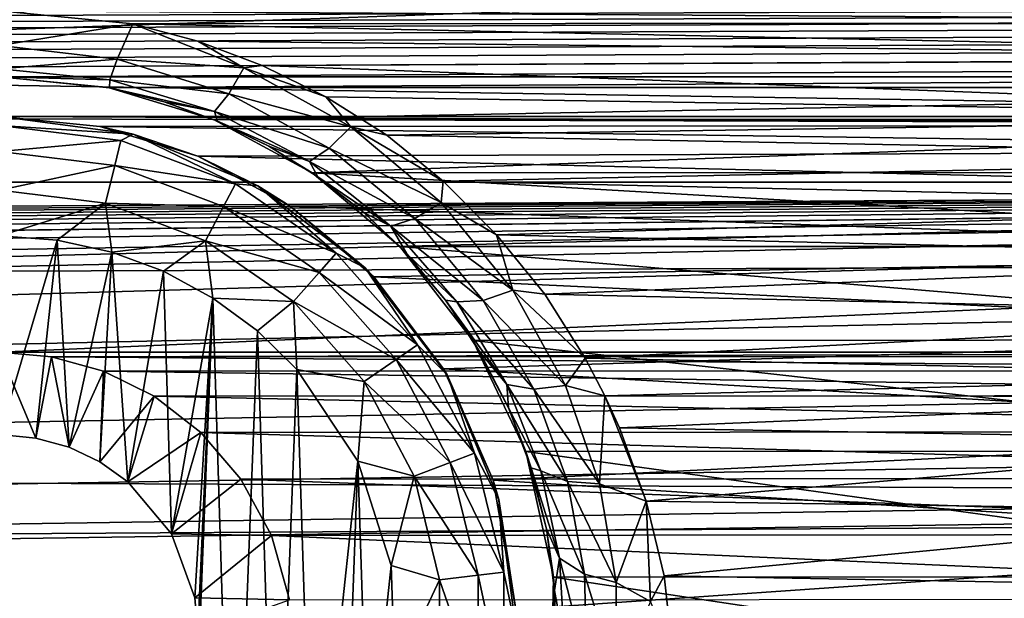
# Model space of a CAD drawing. Header units: metres. Extents: x -95 to 103, y -12 to 12.
# Tile 318 of 520: x -24.15 to -21.67, y -7.05 to -5.6. Entities that reach past the tile are written whole.
import ezdxf

# ---------------------------------------------------------------- set-up
doc = ezdxf.new("R2010")
doc.units = ezdxf.units.M
doc.layers.add('solid_P74500', color=7, linetype='CONTINUOUS')
doc.layers.add('solid_P74500_01', color=7, linetype='CONTINUOUS')

msp = doc.modelspace()

# ---------------------------------------------------------------- linework, layer by layer
at = {"layer": 'solid_P74500'}
for points in [[(92.5, -4.414677, 11.694401), (-94.018356, -3.847966, 11.892988), (-94.018356, -5.654152, 11.148119)], [(92.5, -6.166949, 10.871941), (92.5, -4.414677, 11.694401), (-94.018356, -5.654152, 11.148119)], [(-19.200001, -5.84, -7.994023), (-24.200001, -5.84, -7.994023), (-87, -4.775385, -8.672122)], [(-13, -4.775385, -8.672122), (-19.200001, -5.84, -7.994023), (-87, -4.775385, -8.672122)], [(-84.199997, -5.74, -9.965059), (92.5, -5.136834, -10.28863), (-92.5, -5.002689, -10.354709)], [(-11.7, -9.123637, 0.5), (-88, -5.05, 0.5), (-88, -9.123637, 0.5)], [(-11.7, -9.123637, 0.5), (-12.2, -5.05, 0.5), (-88, -5.05, 0.5)], [(-74.199997, -5.74, -9.965059), (92.5, -5.136834, -10.28863), (-79.199997, -5.74, -9.965059)], [(-69.199997, -5.74, -9.965059), (92.5, -5.136834, -10.28863), (-74.199997, -5.74, -9.965059)], [(-64.199997, -5.74, -9.965059), (92.5, -5.136834, -10.28863), (-69.199997, -5.74, -9.965059)], [(-59.200001, -5.74, -9.965059), (92.5, -5.136834, -10.28863), (-64.199997, -5.74, -9.965059)], [(-54.200001, -5.74, -9.965059), (92.5, -5.136834, -10.28863), (-59.200001, -5.74, -9.965059)], [(-49.200001, -5.74, -9.965059), (92.5, -5.136834, -10.28863), (-54.200001, -5.74, -9.965059)], [(-44.200001, -5.74, -9.965059), (92.5, -5.136834, -10.28863), (-49.200001, -5.74, -9.965059)], [(-39.200001, -5.74, -9.965059), (92.5, -5.136834, -10.28863), (-44.200001, -5.74, -9.965059)], [(-34.200001, -5.74, -9.965059), (92.5, -5.136834, -10.28863), (-39.200001, -5.74, -9.965059)], [(-29.200001, -5.74, -9.965059), (92.5, -5.136834, -10.28863), (-34.200001, -5.74, -9.965059)], [(-24.200001, -5.74, -9.965059), (92.5, -5.136834, -10.28863), (-29.200001, -5.74, -9.965059)], [(-19.200001, -5.74, -9.965059), (92.5, -5.136834, -10.28863), (-24.200001, -5.74, -9.965059)], [(-19.663668, -5.295372, -1.8), (-19.442997, -5.406663, -1.8), (-85.675003, -7.792304, -1.8)], [(-24.196892, -5.444916, -1.8), (-19.663668, -5.295372, -1.8), (-85.675003, -7.792304, -1.8)], [(-19.189096, -5.401012, -6.820489), (-85.675003, -6.005424, -6.294348), (-14.325, -6.005326, -6.294441)], [(-24.189096, -5.401012, -6.820489), (-85.675003, -6.005424, -6.294348), (-19.189096, -5.401012, -6.820489)], [(-19.442997, -5.406663, -1.8), (-19.196892, -5.444916, -1.8), (-85.675003, -7.792304, -1.8)], [(-16.783161, -6, -1.8), (-85.675003, -7.792304, -1.8), (-19.196892, -5.444916, -1.8)], [(-19.514137, -5.603314, -11.173759), (-23.864496, -5.606676, -11.172071), (-24.199997, -5.573798, -11.188511)], [(-19.199997, -5.573798, -11.188511), (-19.514137, -5.603314, -11.173759), (-24.199997, -5.573798, -11.188511)], [(-23.864496, -5.606676, -11.172071), (-24.199995, -5.661478, -11.122382), (-24.199997, -5.573798, -11.188511)], [(-23.903913, -5.695485, -11.101771), (-24.199995, -5.661478, -11.122382), (-23.864496, -5.606676, -11.172071)], [(-23.903913, -5.695485, -11.101771), (-23.864496, -5.606676, -11.172071), (-23.585129, -5.717411, -11.114475)], [(-19.514137, -5.603314, -11.173759), (-19.816408, -5.692052, -11.128816), (-23.864496, -5.606676, -11.172071)], [(-19.816408, -5.692052, -11.128816), (-23.701214, -5.650166, -11.15014), (-23.864496, -5.606676, -11.172071)], [(-23.585129, -5.717411, -11.114475), (-23.864496, -5.606676, -11.172071), (-23.701214, -5.650166, -11.15014)], [(92.5, -6.166949, 10.871941), (-94.018356, -5.654152, 11.148119), (-94.018356, -7.322209, 10.130905)], [(-23.903913, -5.695485, -11.101771), (-24.199995, -5.71956, -11.028953), (-24.199995, -5.661478, -11.122382)], [(-19.816408, -5.692052, -11.128816), (-23.539328, -5.71143, -11.118884), (-23.701214, -5.650166, -11.15014)], [(-23.585129, -5.717411, -11.114475), (-23.701214, -5.650166, -11.15014), (-23.539328, -5.71143, -11.118884)], [(-19.816408, -5.692052, -11.128816), (-20.105486, -5.840914, -11.051413), (-23.539328, -5.71143, -11.118884)], [(-23.903913, -5.695485, -11.101771), (-23.922611, -5.747606, -11.011405), (-24.199995, -5.71956, -11.028953)], [(-23.903913, -5.695485, -11.101771), (-23.623159, -5.782582, -11.054121), (-23.922611, -5.747606, -11.011405)], [(-23.903913, -5.695485, -11.101771), (-23.585129, -5.717411, -11.114475), (-23.623159, -5.782582, -11.054121)], [(-23.623159, -5.782582, -11.054121), (-23.585129, -5.717411, -11.114475), (-23.316753, -5.865505, -11.035971)], [(-23.585129, -5.717411, -11.114475), (-23.539328, -5.71143, -11.118884), (-23.378914, -5.79032, -11.078005)], [(-23.316753, -5.865505, -11.035971), (-23.585129, -5.717411, -11.114475), (-23.378914, -5.79032, -11.078005)], [(-20.105486, -5.840914, -11.051413), (-23.378914, -5.79032, -11.078005), (-23.539328, -5.71143, -11.118884)], [(-23.922611, -5.747606, -11.011405), (-24.200001, -5.74, -10.920001), (-24.199995, -5.71956, -11.028953)], [(-19.200001, -5.74, -9.965059), (-24.200001, -5.74, -9.965059), (-23.926874, -5.766916, -9.949507)], [(-23.92271, -5.767735, -10.903591), (-23.926874, -5.766916, -9.949507), (-24.200001, -5.74, -9.965059)], [(-23.92271, -5.767735, -10.903591), (-24.200001, -5.74, -9.965059), (-24.200001, -5.74, -10.920001)], [(-23.922611, -5.747606, -11.011405), (-23.92271, -5.767735, -10.903591), (-24.200001, -5.74, -10.920001)], [(-19.473289, -5.766949, -9.949488), (-19.200001, -5.74, -9.965059), (-23.926874, -5.766916, -9.949507)], [(-19.473289, -5.766949, -9.949488), (-23.926874, -5.766916, -9.949507), (-23.66201, -5.847512, -9.902353)], [(-23.785692, -5.802709, -10.881786), (-23.66201, -5.847512, -9.902353), (-23.926874, -5.766916, -9.949507)], [(-23.785692, -5.802709, -10.881786), (-23.926874, -5.766916, -9.949507), (-23.92271, -5.767735, -10.903591)], [(-23.922611, -5.747606, -11.011405), (-23.658926, -5.827269, -10.964929), (-23.92271, -5.767735, -10.903591)], [(-23.623159, -5.782582, -11.054121), (-23.658926, -5.827269, -10.964929), (-23.922611, -5.747606, -11.011405)], [(-19.738071, -5.847542, -9.902336), (-19.473289, -5.766949, -9.949488), (-23.66201, -5.847512, -9.902353)], [(-23.658926, -5.827269, -10.964929), (-23.785692, -5.802709, -10.881786), (-23.92271, -5.767735, -10.903591)], [(-23.623159, -5.782582, -11.054121), (-23.370497, -5.919839, -10.976844), (-23.658926, -5.827269, -10.964929)], [(-23.623159, -5.782582, -11.054121), (-23.316753, -5.865505, -11.035971), (-23.370497, -5.919839, -10.976844)], [(-20.105486, -5.840914, -11.051413), (-23.226004, -5.88714, -11.026857), (-23.378914, -5.79032, -11.078005)], [(-23.316753, -5.865505, -11.035971), (-23.378914, -5.79032, -11.078005), (-23.226004, -5.88714, -11.026857)], [(-23.651875, -5.851762, -10.851192), (-23.66201, -5.847512, -9.902353), (-23.785692, -5.802709, -10.881786)], [(-23.658926, -5.827269, -10.964929), (-23.651875, -5.851762, -10.851192), (-23.785692, -5.802709, -10.881786)], [(-19.435095, -5.861434, -7.978317), (-23.947199, -5.864826, -7.975827), (-24.200001, -5.84, -7.994023)], [(-24.200001, -5.84, -11.5), (-24.200001, -5.84, -7.994023), (-23.947199, -5.864826, -7.975827)], [(-19.200001, -5.84, -7.994023), (-19.435095, -5.861434, -7.978317), (-24.200001, -5.84, -7.994023)], [(-24.200001, -5.84, -11.5), (-23.947199, -5.864826, -7.975827), (-23.863535, -5.884296, -11.5)], [(-24.200001, -5.84, -11.5), (-23.863535, -5.884296, -11.5), (-24.200001, -5.862746, -11.614588)], [(-23.658926, -5.827269, -10.964929), (-23.420393, -5.953114, -10.889465), (-23.651875, -5.851762, -10.851192)], [(-23.370497, -5.919839, -10.976844), (-23.420393, -5.953114, -10.889465), (-23.658926, -5.827269, -10.964929)], [(-20.105486, -5.840914, -11.051413), (-20.243637, -5.943061, -10.996819), (-23.226004, -5.88714, -11.026857)], [(-24.200001, -5.862746, -11.614588), (-23.894333, -5.899861, -11.614588), (-24.200001, -5.927784, -11.712049)], [(-23.863535, -5.884296, -11.5), (-23.894333, -5.899861, -11.614588), (-24.200001, -5.862746, -11.614588)], [(-19.435095, -5.861434, -7.978317), (-19.664701, -5.925894, -7.930546), (-23.947199, -5.864826, -7.975827)], [(-19.664701, -5.925894, -7.930546), (-23.701002, -5.939587, -7.92031), (-23.947199, -5.864826, -7.975827)], [(-23.863535, -5.884296, -11.5), (-23.947199, -5.864826, -7.975827), (-23.701002, -5.939587, -7.92031)], [(-19.738071, -5.847542, -9.902336), (-23.66201, -5.847512, -9.902353), (-23.414034, -5.981413, -9.822051)], [(-23.522755, -5.914709, -10.811796), (-23.414034, -5.981413, -9.822051), (-23.66201, -5.847512, -9.902353)], [(-23.522755, -5.914709, -10.811796), (-23.66201, -5.847512, -9.902353), (-23.651875, -5.851762, -10.851192)], [(-23.420393, -5.953114, -10.889465), (-23.522755, -5.914709, -10.811796), (-23.651875, -5.851762, -10.851192)], [(-19.985565, -5.981127, -9.822226), (-19.738071, -5.847542, -9.902336), (-23.414034, -5.981413, -9.822051)], [(-23.370497, -5.919839, -10.976844), (-23.316753, -5.865505, -11.035971), (-23.089592, -6.056173, -10.930421)], [(-23.316753, -5.865505, -11.035971), (-23.226004, -5.88714, -11.026857), (-23.084297, -6.002651, -10.964405)], [(-23.089592, -6.056173, -10.930421), (-23.316753, -5.865505, -11.035971), (-23.084297, -6.002651, -10.964405)], [(-23.863535, -5.884296, -11.5), (-23.60643, -6.009048, -11.614588), (-23.894333, -5.899861, -11.614588)], [(-23.863535, -5.884296, -11.5), (-23.701002, -5.939587, -7.92031), (-23.549999, -6.014167, -11.5)], [(-23.863535, -5.884296, -11.5), (-23.549999, -6.014167, -11.5), (-23.60643, -6.009048, -11.614588)], [(-20.243637, -5.943061, -10.996819), (-23.084297, -6.002651, -10.964405), (-23.226004, -5.88714, -11.026857)], [(-23.894333, -5.899861, -11.614588), (-23.909899, -5.963009, -11.712049), (-24.200001, -5.927784, -11.712049)], [(-23.894333, -5.899861, -11.614588), (-23.60643, -6.009048, -11.614588), (-23.909899, -5.963009, -11.712049)], [(-23.399359, -5.991534, -10.762543), (-23.414034, -5.981413, -9.822051), (-23.522755, -5.914709, -10.811796)], [(-23.420393, -5.953114, -10.889465), (-23.399359, -5.991534, -10.762543), (-23.522755, -5.914709, -10.811796)], [(-24.200001, -5.927784, -11.712049), (-23.909899, -5.963009, -11.712049), (-24.200001, -6.025195, -11.777164)], [(-19.664701, -5.925894, -7.930546), (-19.883406, -6.034126, -7.848543), (-23.701002, -5.939587, -7.92031)], [(-19.883406, -6.034126, -7.848543), (-23.46858, -6.065158, -7.824567), (-23.701002, -5.939587, -7.92031)], [(-23.549999, -6.014167, -11.5), (-23.701002, -5.939587, -7.92031), (-23.46858, -6.065158, -7.824567)], [(-23.370497, -5.919839, -10.976844), (-23.155634, -6.096903, -10.872837), (-23.420393, -5.953114, -10.889465)], [(-23.370497, -5.919839, -10.976844), (-23.089592, -6.056173, -10.930421), (-23.155634, -6.096903, -10.872837)], [(-23.909899, -5.963009, -11.712049), (-23.93321, -6.057589, -11.777164), (-24.200001, -6.025195, -11.777164)], [(-23.909899, -5.963009, -11.712049), (-23.636656, -6.066637, -11.712049), (-23.93321, -6.057589, -11.777164)], [(-23.60643, -6.009048, -11.614588), (-23.636656, -6.066637, -11.712049), (-23.909899, -5.963009, -11.712049)], [(-23.420393, -5.953114, -10.889465), (-23.21582, -6.116067, -10.787738), (-23.399359, -5.991534, -10.762543)], [(-23.155634, -6.096903, -10.872837), (-23.21582, -6.116067, -10.787738), (-23.420393, -5.953114, -10.889465)], [(-20.243637, -5.943061, -10.996819), (-20.378168, -6.062914, -10.931197), (-23.084297, -6.002651, -10.964405)], [(-20.206562, -6.16685, -9.706697), (-19.985565, -5.981127, -9.822226), (-23.414034, -5.981413, -9.822051)], [(-20.206562, -6.16685, -9.706697), (-23.414034, -5.981413, -9.822051), (-23.193022, -6.167262, -9.706435)], [(-23.283047, -6.082078, -10.702792), (-23.193022, -6.167262, -9.706435), (-23.414034, -5.981413, -9.822051)], [(-23.283047, -6.082078, -10.702792), (-23.414034, -5.981413, -9.822051), (-23.399359, -5.991534, -10.762543)], [(-16.74332, -6.246104, -1.8), (-85.675003, -7.792304, -1.8), (-16.783161, -6, -1.8)], [(-85.675003, -6.005424, -6.294348), (-84.199997, -6.432491, -5.857735), (-14.325, -6.005326, -6.294441)], [(-79.199997, -6.432491, -5.857735), (-14.325, -6.005326, -6.294441), (-84.199997, -6.432491, -5.857735)], [(-79.199997, -6.432491, -5.857735), (-74.199997, -6.432491, -5.857735), (-14.325, -6.005326, -6.294441)], [(-74.199997, -6.432491, -5.857735), (-69.199997, -6.432491, -5.857735), (-14.325, -6.005326, -6.294441)], [(-69.199997, -6.432491, -5.857735), (-64.199997, -6.432491, -5.857735), (-14.325, -6.005326, -6.294441)], [(-64.199997, -6.432491, -5.857735), (-59.200001, -6.432491, -5.857735), (-14.325, -6.005326, -6.294441)], [(-59.200001, -6.432491, -5.857735), (-54.200001, -6.432491, -5.857735), (-14.325, -6.005326, -6.294441)], [(-54.200001, -6.432491, -5.857735), (-49.200001, -6.432491, -5.857735), (-14.325, -6.005326, -6.294441)], [(-49.200001, -6.432491, -5.857735), (-44.200001, -6.432491, -5.857735), (-14.325, -6.005326, -6.294441)], [(-44.200001, -6.432491, -5.857735), (-39.200001, -6.432491, -5.857735), (-14.325, -6.005326, -6.294441)], [(-39.200001, -6.432491, -5.857735), (-34.200001, -6.432491, -5.857735), (-14.325, -6.005326, -6.294441)], [(-34.200001, -6.432491, -5.857735), (-29.200001, -6.432491, -5.857735), (-14.325, -6.005326, -6.294441)], [(-29.200001, -6.432491, -5.857735), (-24.200001, -6.432491, -5.857735), (-14.325, -6.005326, -6.294441)], [(-24.200001, -6.432491, -5.857735), (-19.200001, -6.432491, -5.857735), (-14.325, -6.005326, -6.294441)], [(-23.60643, -6.009048, -11.614588), (-23.353024, -6.183962, -11.614588), (-23.636656, -6.066637, -11.712049)], [(-23.549999, -6.014167, -11.5), (-23.353024, -6.183962, -11.614588), (-23.60643, -6.009048, -11.614588)], [(-23.549999, -6.014167, -11.5), (-23.46858, -6.065158, -7.824567), (-23.280762, -6.220761, -11.5)], [(-23.549999, -6.014167, -11.5), (-23.280762, -6.220761, -11.5), (-23.353024, -6.183962, -11.614588)], [(-23.21582, -6.116067, -10.787738), (-23.283047, -6.082078, -10.702792), (-23.399359, -5.991534, -10.762543)], [(-23.089592, -6.056173, -10.930421), (-23.084297, -6.002651, -10.964405), (-22.950081, -6.137189, -10.889669)], [(-20.378168, -6.062914, -10.931197), (-22.950081, -6.137189, -10.889669), (-23.084297, -6.002651, -10.964405)], [(-24.200001, -6.025195, -11.777164), (-23.93321, -6.057589, -11.777164), (-24.200001, -6.14, -11.8)], [(-19.883406, -6.034126, -7.848543), (-20.08445, -6.187242, -7.728405), (-23.46858, -6.065158, -7.824567)], [(-23.93321, -6.057589, -11.777164), (-24.054956, -6.15136, -11.8), (-24.200001, -6.14, -11.8)], [(-23.93321, -6.057589, -11.777164), (-23.917509, -6.180984, -11.8), (-24.054956, -6.15136, -11.8)], [(-23.93321, -6.057589, -11.777164), (-23.681925, -6.152889, -11.777164), (-23.917509, -6.180984, -11.8)], [(-23.636656, -6.066637, -11.712049), (-23.681925, -6.152889, -11.777164), (-23.93321, -6.057589, -11.777164)], [(-23.155634, -6.096903, -10.872837), (-23.089592, -6.056173, -10.930421), (-22.90896, -6.277187, -10.801559)], [(-22.90896, -6.277187, -10.801559), (-23.089592, -6.056173, -10.930421), (-22.950081, -6.137189, -10.889669)], [(-20.378168, -6.062914, -10.931197), (-20.500767, -6.195693, -10.85649), (-22.950081, -6.137189, -10.889669)], [(-23.636656, -6.066637, -11.712049), (-23.396152, -6.232644, -11.712049), (-23.681925, -6.152889, -11.777164)], [(-23.353024, -6.183962, -11.614588), (-23.396152, -6.232644, -11.712049), (-23.636656, -6.066637, -11.712049)], [(-20.08445, -6.187242, -7.728405), (-23.258484, -6.243501, -7.683014), (-23.46858, -6.065158, -7.824567)], [(-23.280762, -6.220761, -11.5), (-23.46858, -6.065158, -7.824567), (-23.258484, -6.243501, -7.683014)], [(-23.175785, -6.185545, -10.633195), (-23.193022, -6.167262, -9.706435), (-23.283047, -6.082078, -10.702792)], [(-23.21582, -6.116067, -10.787738), (-23.175785, -6.185545, -10.633195), (-23.283047, -6.082078, -10.702792)], [(-23.155634, -6.096903, -10.872837), (-22.983566, -6.302666, -10.745689), (-23.21582, -6.116067, -10.787738)], [(-23.155634, -6.096903, -10.872837), (-22.90896, -6.277187, -10.801559), (-22.983566, -6.302666, -10.745689)], [(-23.21582, -6.116067, -10.787738), (-23.049911, -6.306338, -10.663122), (-23.175785, -6.185545, -10.633195)], [(-22.983566, -6.302666, -10.745689), (-23.049911, -6.306338, -10.663122), (-23.21582, -6.116067, -10.787738)], [(-20.500767, -6.195693, -10.85649), (-22.829069, -6.286698, -10.804047), (-22.950081, -6.137189, -10.889669)], [(-22.90896, -6.277187, -10.801559), (-22.950081, -6.137189, -10.889669), (-22.829069, -6.286698, -10.804047)], [(-24.200001, -6.14, -11.8), (-24.054956, -6.15136, -11.8), (-24.200001, -6.64, -11.8)], [(-24.054956, -6.15136, -11.8), (-24.108688, -6.649474, -11.8), (-24.200001, -6.64, -11.8)], [(-24.054956, -6.15136, -11.8), (-24.024685, -6.672145, -11.8), (-24.108688, -6.649474, -11.8)], [(-24.054956, -6.15136, -11.8), (-23.917509, -6.180984, -11.8), (-24.024685, -6.672145, -11.8)], [(-23.681925, -6.152889, -11.777164), (-23.787128, -6.229263, -11.8), (-23.917509, -6.180984, -11.8)], [(-23.681925, -6.152889, -11.777164), (-23.663015, -6.296785, -11.8), (-23.787128, -6.229263, -11.8)], [(-23.681925, -6.152889, -11.777164), (-23.460747, -6.305556, -11.777164), (-23.663015, -6.296785, -11.8)], [(-23.396152, -6.232644, -11.712049), (-23.460747, -6.305556, -11.777164), (-23.681925, -6.152889, -11.777164)], [(92.5, -7.774915, 9.787399), (92.5, -6.166949, 10.871941), (-94.018356, -7.322209, 10.130905)], [(-23.917509, -6.180984, -11.8), (-23.947666, -6.70834, -11.8), (-24.024685, -6.672145, -11.8)], [(-23.917509, -6.180984, -11.8), (-23.876675, -6.759008, -11.8), (-23.947666, -6.70834, -11.8)], [(-23.917509, -6.180984, -11.8), (-23.787128, -6.229263, -11.8), (-23.876675, -6.759008, -11.8)], [(-23.353024, -6.183962, -11.614588), (-23.14884, -6.414437, -11.614588), (-23.396152, -6.232644, -11.712049)], [(-23.280762, -6.220761, -11.5), (-23.14884, -6.414437, -11.614588), (-23.353024, -6.183962, -11.614588)], [(-20.08445, -6.187242, -7.728405), (-20.259089, -6.386121, -7.564914), (-23.258484, -6.243501, -7.683014)], [(-20.389727, -6.402062, -9.553198), (-20.206562, -6.16685, -9.706697), (-23.193022, -6.167262, -9.706435)], [(-20.389727, -6.402062, -9.553198), (-23.193022, -6.167262, -9.706435), (-23.009584, -6.403174, -9.552453)], [(-23.078697, -6.301739, -10.552737), (-23.009584, -6.403174, -9.552453), (-23.193022, -6.167262, -9.706435)], [(-23.078697, -6.301739, -10.552737), (-23.193022, -6.167262, -9.706435), (-23.175785, -6.185545, -10.633195)], [(-23.049911, -6.306338, -10.663122), (-23.078697, -6.301739, -10.552737), (-23.175785, -6.185545, -10.633195)], [(-20.500767, -6.195693, -10.85649), (-20.606441, -6.338104, -10.773971), (-22.829069, -6.286698, -10.804047)], [(-23.787128, -6.229263, -11.8), (-23.767344, -6.88986, -11.8), (-23.876675, -6.759008, -11.8)], [(-23.787128, -6.229263, -11.8), (-23.663015, -6.296785, -11.8), (-23.767344, -6.88986, -11.8)], [(-23.396152, -6.232644, -11.712049), (-23.202366, -6.451383, -11.712049), (-23.460747, -6.305556, -11.777164)], [(-23.14884, -6.414437, -11.614588), (-23.202366, -6.451383, -11.712049), (-23.396152, -6.232644, -11.712049)], [(-23.280762, -6.220761, -11.5), (-23.258484, -6.243501, -7.683014), (-23.083481, -6.474352, -7.489511)], [(-23.280762, -6.220761, -11.5), (-23.083481, -6.474352, -7.489511), (-23.074167, -6.49, -11.5)], [(-23.280762, -6.220761, -11.5), (-23.074167, -6.49, -11.5), (-23.14884, -6.414437, -11.614588)], [(-16.74332, -6.246104, -1.8), (-16.630293, -6.464035, -1.8), (-85.675003, -7.792304, -1.8)], [(-20.259089, -6.386121, -7.564914), (-23.083481, -6.474352, -7.489511), (-23.258484, -6.243501, -7.683014)], [(-22.983566, -6.302666, -10.745689), (-22.90896, -6.277187, -10.801559), (-22.776703, -6.516346, -10.65348)], [(-22.90896, -6.277187, -10.801559), (-22.829069, -6.286698, -10.804047), (-22.727142, -6.447677, -10.708756)], [(-22.776703, -6.516346, -10.65348), (-22.90896, -6.277187, -10.801559), (-22.727142, -6.447677, -10.708756)], [(-20.606441, -6.338104, -10.773971), (-22.727142, -6.447677, -10.708756), (-22.829069, -6.286698, -10.804047)], [(-23.663015, -6.296785, -11.8), (-23.708231, -7.050595, -11.8), (-23.767344, -6.88986, -11.8)], [(-23.663015, -6.296785, -11.8), (-23.731501, -8.022584, -11.8), (-23.70072, -7.137952, -11.8)], [(-23.663015, -6.296785, -11.8), (-23.611973, -7.948541, -11.8), (-23.731501, -8.022584, -11.8)], [(-23.663015, -6.296785, -11.8), (-23.70072, -7.137952, -11.8), (-23.708231, -7.050595, -11.8)], [(-23.663015, -6.296785, -11.8), (-23.550756, -6.379436, -11.8), (-23.611973, -7.948541, -11.8)], [(-23.460747, -6.305556, -11.777164), (-23.550756, -6.379436, -11.8), (-23.663015, -6.296785, -11.8)], [(-23.460747, -6.305556, -11.777164), (-23.451893, -6.47681, -11.8), (-23.550756, -6.379436, -11.8)], [(-23.460747, -6.305556, -11.777164), (-23.282534, -6.506719, -11.777164), (-23.451893, -6.47681, -11.8)], [(-23.202366, -6.451383, -11.712049), (-23.282534, -6.506719, -11.777164), (-23.460747, -6.305556, -11.777164)], [(-22.992939, -6.430773, -10.459958), (-23.009584, -6.403174, -9.552453), (-23.078697, -6.301739, -10.552737)], [(-22.924631, -6.514085, -10.519335), (-22.992939, -6.430773, -10.459958), (-23.078697, -6.301739, -10.552737)], [(-23.049911, -6.306338, -10.663122), (-22.924631, -6.514085, -10.519335), (-23.078697, -6.301739, -10.552737)], [(-22.983566, -6.302666, -10.745689), (-22.856155, -6.526017, -10.599341), (-23.049911, -6.306338, -10.663122)], [(-22.856155, -6.526017, -10.599341), (-22.924631, -6.514085, -10.519335), (-23.049911, -6.306338, -10.663122)], [(-22.983566, -6.302666, -10.745689), (-22.776703, -6.516346, -10.65348), (-22.856155, -6.526017, -10.599341)], [(-20.606441, -6.338104, -10.773971), (-20.698641, -6.49157, -10.682205), (-22.727142, -6.447677, -10.708756)], [(-23.550756, -6.379436, -11.8), (-23.505365, -7.859296, -11.8), (-23.611973, -7.948541, -11.8)], [(-23.550756, -6.379436, -11.8), (-23.451893, -6.47681, -11.8), (-23.505365, -7.859296, -11.8)], [(-20.259089, -6.386121, -7.564914), (-20.395369, -6.629025, -7.352972), (-23.083481, -6.474352, -7.489511)], [(-20.522873, -6.682053, -9.359496), (-20.389727, -6.402062, -9.553198), (-23.009584, -6.403174, -9.552453)], [(-20.522873, -6.682053, -9.359496), (-23.009584, -6.403174, -9.552453), (-22.876772, -6.683096, -9.358751)], [(-22.919943, -6.57303, -10.353322), (-22.876772, -6.683096, -9.358751), (-23.009584, -6.403174, -9.552453)], [(-22.919943, -6.57303, -10.353322), (-23.009584, -6.403174, -9.552453), (-22.992939, -6.430773, -10.459958)], [(-24.200001, -6.432491, -5.857735), (-24.068571, -6.444363, -5.844672), (-19.200001, -6.432491, -5.857735)], [(-24.108688, -6.649474, -11.8), (-24.068571, -6.444363, -5.844672), (-24.200001, -6.432491, -5.857735)], [(-24.200001, -6.64, -11.8), (-24.108688, -6.649474, -11.8), (-24.200001, -6.432491, -5.857735)], [(-24.068571, -6.444363, -5.844672), (-19.329937, -6.444089, -5.844973), (-19.200001, -6.432491, -5.857735)], [(-23.14884, -6.414437, -11.614588), (-23.005747, -6.687079, -11.614588), (-23.202366, -6.451383, -11.712049)], [(-23.074167, -6.49, -11.5), (-23.005747, -6.687079, -11.614588), (-23.14884, -6.414437, -11.614588)], [(-22.924631, -6.514085, -10.519335), (-22.919943, -6.57303, -10.353322), (-22.992939, -6.430773, -10.459958)], [(-24.108688, -6.649474, -11.8), (-24.024685, -6.672145, -11.8), (-24.068571, -6.444363, -5.844672)], [(-24.068571, -6.444363, -5.844672), (-19.459299, -6.47981, -5.805347), (-19.329937, -6.444089, -5.844973)], [(-24.068571, -6.444363, -5.844672), (-23.937803, -6.480899, -5.804132), (-19.459299, -6.47981, -5.805347)], [(-24.024685, -6.672145, -11.8), (-23.937803, -6.480899, -5.804132), (-24.068571, -6.444363, -5.844672)], [(-23.202366, -6.451383, -11.712049), (-23.066559, -6.710143, -11.712049), (-23.282534, -6.506719, -11.777164)], [(-23.005747, -6.687079, -11.614588), (-23.066559, -6.710143, -11.712049), (-23.202366, -6.451383, -11.712049)], [(-22.776703, -6.516346, -10.65348), (-22.727142, -6.447677, -10.708756), (-22.677683, -6.543035, -10.650761)], [(-20.698641, -6.49157, -10.682205), (-22.677683, -6.543035, -10.650761), (-22.727142, -6.447677, -10.708756)], [(-16.630293, -6.464035, -1.8), (-16.456795, -6.635807, -1.8), (-85.675003, -7.792304, -1.8)], [(-24.024685, -6.672145, -11.8), (-23.947666, -6.70834, -11.8), (-23.937803, -6.480899, -5.804132)], [(-23.947666, -6.70834, -11.8), (-23.811049, -6.543865, -5.733047), (-23.937803, -6.480899, -5.804132)], [(-23.937803, -6.480899, -5.804132), (-19.585861, -6.541955, -5.735227), (-19.459299, -6.47981, -5.805347)], [(-23.937803, -6.480899, -5.804132), (-23.811049, -6.543865, -5.733047), (-19.585861, -6.541955, -5.735227)], [(-23.451893, -6.47681, -11.8), (-23.411119, -7.75403, -11.8), (-23.505365, -7.859296, -11.8)], [(-23.451893, -6.47681, -11.8), (-23.298901, -6.706655, -11.8), (-23.411119, -7.75403, -11.8)], [(-23.282534, -6.506719, -11.777164), (-23.298901, -6.706655, -11.8), (-23.451893, -6.47681, -11.8)], [(-20.395369, -6.629025, -7.352972), (-22.958427, -6.754923, -7.237473), (-23.083481, -6.474352, -7.489511)], [(-23.074167, -6.49, -11.5), (-23.083481, -6.474352, -7.489511), (-22.958427, -6.754923, -7.237473)], [(-23.282534, -6.506719, -11.777164), (-23.157639, -6.744685, -11.777164), (-23.298901, -6.706655, -11.8)], [(-23.066559, -6.710143, -11.712049), (-23.157639, -6.744685, -11.777164), (-23.282534, -6.506719, -11.777164)], [(-23.074167, -6.49, -11.5), (-22.958427, -6.754923, -7.237473), (-22.944296, -6.803535, -11.5)], [(-23.074167, -6.49, -11.5), (-22.944296, -6.803535, -11.5), (-23.005747, -6.687079, -11.614588)], [(-20.698641, -6.49157, -10.682205), (-20.725428, -6.544155, -10.650072), (-22.677683, -6.543035, -10.650761)], [(-22.924631, -6.514085, -10.519335), (-22.839176, -6.7314, -10.35996), (-22.919943, -6.57303, -10.353322)], [(-22.772133, -6.758152, -10.437559), (-22.839176, -6.7314, -10.35996), (-22.924631, -6.514085, -10.519335)], [(-22.856155, -6.526017, -10.599341), (-22.772133, -6.758152, -10.437559), (-22.924631, -6.514085, -10.519335)], [(-22.856155, -6.526017, -10.599341), (-22.776703, -6.516346, -10.65348), (-22.691231, -6.76405, -10.490068)], [(-22.856155, -6.526017, -10.599341), (-22.691231, -6.76405, -10.490068), (-22.772133, -6.758152, -10.437559)], [(-22.691231, -6.76405, -10.490068), (-22.776703, -6.516346, -10.65348), (-22.677683, -6.543035, -10.650761)], [(-23.947666, -6.70834, -11.8), (-23.876675, -6.759008, -11.8), (-23.811049, -6.543865, -5.733047)], [(-23.876675, -6.759008, -11.8), (-23.69346, -6.634699, -5.627678), (-23.811049, -6.543865, -5.733047)], [(-23.811049, -6.543865, -5.733047), (-19.70384, -6.632159, -5.630672), (-19.585861, -6.541955, -5.735227)], [(-23.811049, -6.543865, -5.733047), (-23.69346, -6.634699, -5.627678), (-19.70384, -6.632159, -5.630672)], [(-22.691231, -6.76405, -10.490068), (-22.677683, -6.543035, -10.650761), (-22.573818, -6.807538, -10.483674)], [(-20.725428, -6.544155, -10.650072), (-22.641397, -6.622833, -10.601325), (-22.677683, -6.543035, -10.650761)], [(-22.573818, -6.807538, -10.483674), (-22.677683, -6.543035, -10.650761), (-22.641397, -6.622833, -10.601325)], [(-20.725428, -6.544155, -10.650072), (-20.774664, -6.656097, -10.580471), (-22.641397, -6.622833, -10.601325)], [(-22.863239, -6.723983, -10.236823), (-22.876772, -6.683096, -9.358751), (-22.919943, -6.57303, -10.353322)], [(-22.839176, -6.7314, -10.35996), (-22.863239, -6.723983, -10.236823), (-22.919943, -6.57303, -10.353322)], [(-23.69346, -6.634699, -5.627678), (-19.805378, -6.74956, -5.489393), (-19.70384, -6.632159, -5.630672)], [(-20.395369, -6.629025, -7.352972), (-20.479868, -6.912105, -7.087511), (-22.958427, -6.754923, -7.237473)], [(-20.774664, -6.656097, -10.580471), (-22.573818, -6.807538, -10.483674), (-22.641397, -6.622833, -10.601325)], [(-16.456795, -6.635807, -1.8), (-16.239395, -6.74545, -1.8), (-85.675003, -7.792304, -1.8)], [(-23.876675, -6.759008, -11.8), (-23.767344, -6.88986, -11.8), (-23.69346, -6.634699, -5.627678)], [(-23.767344, -6.88986, -11.8), (-23.592699, -6.752329, -5.485987), (-23.69346, -6.634699, -5.627678)], [(-23.69346, -6.634699, -5.627678), (-23.592699, -6.752329, -5.485987), (-19.805378, -6.74956, -5.489393)], [(-20.774664, -6.656097, -10.580471), (-20.832493, -6.833746, -10.466609), (-22.573818, -6.807538, -10.483674)], [(-20.592617, -6.99762, -9.125969), (-20.522873, -6.682053, -9.359496), (-22.876772, -6.683096, -9.358751)], [(-20.592617, -6.99762, -9.125969), (-22.876772, -6.683096, -9.358751), (-22.807261, -6.998838, -9.125035)], [(-22.824823, -6.877528, -10.115145), (-22.807261, -6.998838, -9.125035), (-22.876772, -6.683096, -9.358751)], [(-22.824823, -6.877528, -10.115145), (-22.876772, -6.683096, -9.358751), (-22.863239, -6.723983, -10.236823)], [(-23.298901, -6.706655, -11.8), (-23.33312, -7.638491, -11.8), (-23.411119, -7.75403, -11.8)], [(-23.298901, -6.706655, -11.8), (-23.272678, -7.51358, -11.8), (-23.33312, -7.638491, -11.8)], [(-23.298901, -6.706655, -11.8), (-23.214642, -6.969674, -11.8), (-23.272678, -7.51358, -11.8)], [(-23.157639, -6.744685, -11.777164), (-23.214642, -6.969674, -11.8), (-23.298901, -6.706655, -11.8)], [(-23.005747, -6.687079, -11.614588), (-22.932058, -6.986044, -11.614588), (-23.066559, -6.710143, -11.712049)], [(-22.944296, -6.803535, -11.5), (-22.932058, -6.986044, -11.614588), (-23.005747, -6.687079, -11.614588)], [(-23.066559, -6.710143, -11.712049), (-22.996624, -6.993884, -11.712049), (-23.157639, -6.744685, -11.777164)], [(-22.932058, -6.986044, -11.614588), (-22.996624, -6.993884, -11.712049), (-23.066559, -6.710143, -11.712049)], [(-22.791502, -6.951386, -10.188494), (-22.824823, -6.877528, -10.115145), (-22.863239, -6.723983, -10.236823)], [(-22.839176, -6.7314, -10.35996), (-22.791502, -6.951386, -10.188494), (-22.863239, -6.723983, -10.236823)], [(-22.728838, -6.991468, -10.263994), (-22.791502, -6.951386, -10.188494), (-22.839176, -6.7314, -10.35996)], [(-22.772133, -6.758152, -10.437559), (-22.728838, -6.991468, -10.263994), (-22.839176, -6.7314, -10.35996)], [(-16.239395, -6.74545, -1.8), (-15.996938, -6.783135, -1.8), (-85.675003, -7.792304, -1.8)], [(-23.767344, -6.88986, -11.8), (-23.516211, -6.893729, -5.307212), (-23.592699, -6.752329, -5.485987)], [(-23.592699, -6.752329, -5.485987), (-19.88271, -6.891102, -5.310623), (-19.805378, -6.74956, -5.489393)], [(-23.592699, -6.752329, -5.485987), (-23.516211, -6.893729, -5.307212), (-19.88271, -6.891102, -5.310623)], [(-23.157639, -6.744685, -11.777164), (-23.093323, -7.005625, -11.777164), (-23.214642, -6.969674, -11.8)], [(-22.996624, -6.993884, -11.712049), (-23.093323, -7.005625, -11.777164), (-23.157639, -6.744685, -11.777164)], [(-20.479868, -6.912105, -7.087511), (-22.901663, -7.079847, -6.919954), (-22.958427, -6.754923, -7.237473)], [(-22.944296, -6.803535, -11.5), (-22.958427, -6.754923, -7.237473), (-22.901663, -7.079847, -6.919954)], [(-22.772133, -6.758152, -10.437559), (-22.691231, -6.76405, -10.490068), (-22.649437, -7.01205, -10.315083)], [(-22.772133, -6.758152, -10.437559), (-22.649437, -7.01205, -10.315083), (-22.728838, -6.991468, -10.263994)], [(-22.649437, -7.01205, -10.315083), (-22.691231, -6.76405, -10.490068), (-22.573818, -6.807538, -10.483674)], [(-15.996938, -6.783135, -1.8), (-14.325, -7.792304, -1.8), (-85.675003, -7.792304, -1.8)], [(-22.944296, -6.803535, -11.5), (-22.901663, -7.079847, -6.919954), (-22.9, -7.14, -11.5)], [(-22.944296, -6.803535, -11.5), (-22.9, -7.14, -11.5), (-22.932058, -6.986044, -11.614588)], [(-22.649437, -7.01205, -10.315083), (-22.573818, -6.807538, -10.483674), (-22.563505, -7.059977, -10.311169)], [(-20.832493, -6.833746, -10.466609), (-22.528345, -6.995755, -10.359026), (-22.573818, -6.807538, -10.483674)], [(-22.563505, -7.059977, -10.311169), (-22.573818, -6.807538, -10.483674), (-22.528345, -6.995755, -10.359026)], [(-20.832493, -6.833746, -10.466609), (-20.873526, -7.026005, -10.338532), (-22.528345, -6.995755, -10.359026)], [(-22.804144, -7.032359, -9.98555), (-22.807261, -6.998838, -9.125035), (-22.824823, -6.877528, -10.115145)], [(-22.791502, -6.951386, -10.188494), (-22.804144, -7.032359, -9.98555), (-22.824823, -6.877528, -10.115145)], [(-23.767344, -6.88986, -11.8), (-23.708231, -7.050595, -11.8), (-23.516211, -6.893729, -5.307212)], [(-23.708231, -7.050595, -11.8), (-23.470367, -7.055848, -5.089697), (-23.516211, -6.893729, -5.307212)], [(-23.516211, -6.893729, -5.307212), (-19.92926, -7.053593, -5.092822), (-19.88271, -6.891102, -5.310623)], [(-23.516211, -6.893729, -5.307212), (-23.470367, -7.055848, -5.089697), (-19.92926, -7.053593, -5.092822)], [(-20.479868, -6.912105, -7.087511), (-20.497097, -7.226824, -6.766446), (-22.901663, -7.079847, -6.919954)], [(-22.791502, -6.951386, -10.188494), (-22.779131, -7.169089, -10.008069), (-22.804144, -7.032359, -9.98555)], [(-22.723185, -7.220601, -10.081889), (-22.779131, -7.169089, -10.008069), (-22.791502, -6.951386, -10.188494)], [(-22.728838, -6.991468, -10.263994), (-22.723185, -7.220601, -10.081889), (-22.791502, -6.951386, -10.188494)], [(-23.214642, -6.969674, -11.8), (-23.205721, -7.245715, -11.8), (-23.272678, -7.51358, -11.8)], [(-23.093323, -7.005625, -11.777164), (-23.205721, -7.245715, -11.8), (-23.214642, -6.969674, -11.8)], [(-22.996624, -6.993884, -11.712049), (-22.996624, -7.286117, -11.712049), (-23.093323, -7.005625, -11.777164)], [(-22.932058, -6.986044, -11.614588), (-22.932058, -7.293956, -11.614588), (-22.996624, -6.993884, -11.712049)], [(-22.932058, -7.293956, -11.614588), (-22.996624, -7.286117, -11.712049), (-22.996624, -6.993884, -11.712049)], [(-22.9, -7.14, -11.5), (-22.932058, -7.293956, -11.614588), (-22.932058, -6.986044, -11.614588)], [(-20.586447, -7.333337, -8.858452), (-22.807261, -6.998838, -9.125035), (-22.813648, -7.334234, -8.857709)], [(-22.800766, -7.186298, -9.850593), (-22.813648, -7.334234, -8.857709), (-22.807261, -6.998838, -9.125035)], [(-20.586447, -7.333337, -8.858452), (-20.592617, -6.99762, -9.125969), (-22.807261, -6.998838, -9.125035)], [(-22.800766, -7.186298, -9.850593), (-22.807261, -6.998838, -9.125035), (-22.804144, -7.032359, -9.98555)], [(-22.728838, -6.991468, -10.263994), (-22.649437, -7.01205, -10.315083), (-22.647764, -7.254578, -10.131841)], [(-22.728838, -6.991468, -10.263994), (-22.647764, -7.254578, -10.131841), (-22.723185, -7.220601, -10.081889)], [(-22.563505, -7.059977, -10.311169), (-22.528345, -6.995755, -10.359026), (-22.50672, -7.193116, -10.222968)], [(-20.873526, -7.026005, -10.338532), (-22.50672, -7.193116, -10.222968), (-22.528345, -6.995755, -10.359026)], [(-23.093323, -7.005625, -11.777164), (-23.093323, -7.274375, -11.777164), (-23.205721, -7.245715, -11.8)], [(-22.996624, -7.286117, -11.712049), (-23.093323, -7.274375, -11.777164), (-23.093323, -7.005625, -11.777164)], [(-22.647764, -7.254578, -10.131841), (-22.649437, -7.01205, -10.315083), (-22.563505, -7.059977, -10.311169)], [(-20.873526, -7.026005, -10.338532), (-20.896179, -7.219656, -10.204243), (-22.50672, -7.193116, -10.222968)], [(-23.708231, -7.050595, -11.8), (-23.70072, -7.137952, -11.8), (-23.470367, -7.055848, -5.089697)], [(-22.779131, -7.169089, -10.008069), (-22.800766, -7.186298, -9.850593), (-22.804144, -7.032359, -9.98555)]]:
    msp.add_3dface(points, dxfattribs=at)
at = {"layer": 'solid_P74500_01'}
for points in [[(-92.5, -5.002689, 10.354709), (92.5, -4.241041, 10.689158), (92.5, -5.822828, 9.916285)], [(-92.5, -6.466096, 9.50981), (-92.5, -5.002689, 10.354709), (92.5, -5.822828, 9.916285)], [(-84.199997, -5.74, -9.965059), (-79.199997, -5.74, -9.965059), (92.5, -5.136834, -10.28863)], [(-92.5, -6.466096, 9.50981), (92.5, -5.822828, 9.916285), (92.5, -7.269713, 8.910396)], [(-92.5, -7.786848, 8.461917), (-92.5, -6.466096, 9.50981), (92.5, -7.269713, 8.910396)]]:
    msp.add_3dface(points, dxfattribs=at)

doc.saveas('drawing.dxf')
